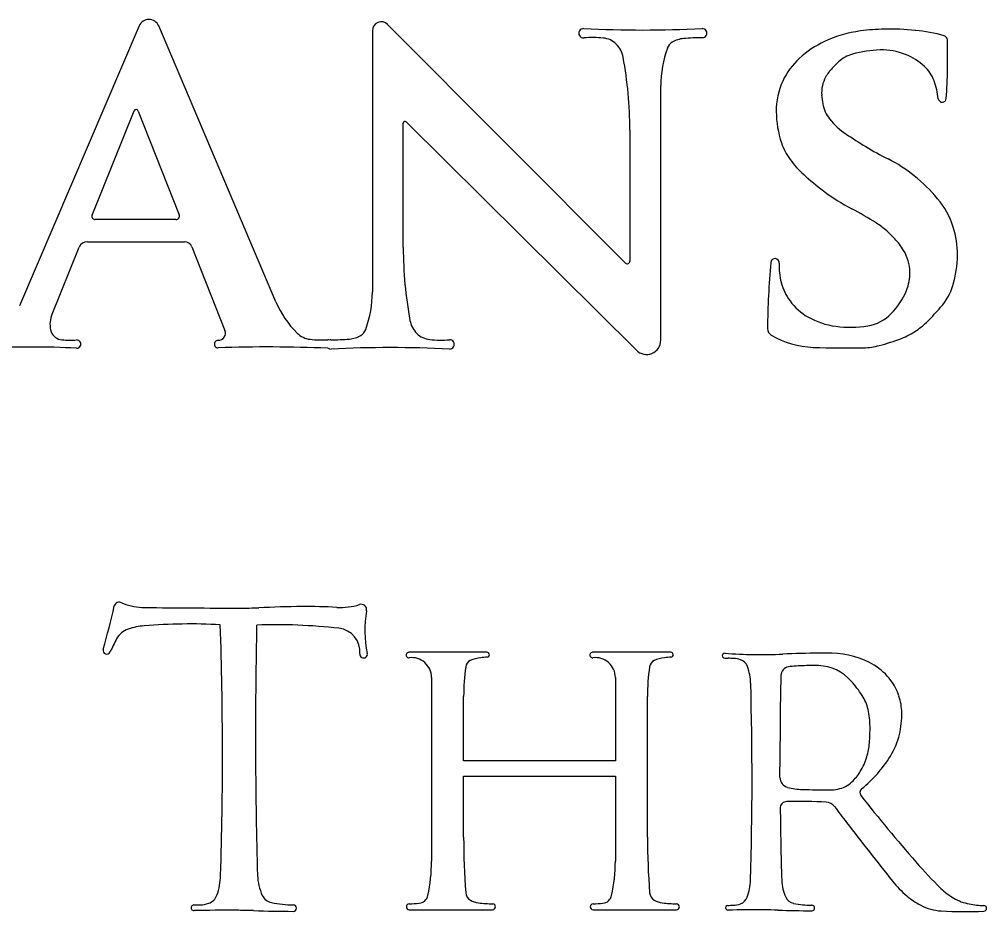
# Model space of a CAD drawing. Extents: x -21.1 to 50.3, y -4.9 to 22.1.
# Drawn here: x 26.688 to 27.561, y 5.896 to 6.701 of the extents above; entities that cross this region are included whole.
import ezdxf

# ---------------------------------------------------------------- set-up
doc = ezdxf.new("R2010")
doc.units = 0
doc.layers.add('SH_Text', color=7, linetype='Continuous')

msp = doc.modelspace()

# ---------------------------------------------------------------- linework, layer by layer
at = {"layer": 'SH_Text'}
for p, q in [((27.23566, 6.48107), (27.02089, 6.69642)), ((26.79656, 6.69516), (26.68848, 6.44257)), ((26.92002, 6.44605), (26.81423, 6.69514)), ((27.00709, 6.69072), (27.00709, 6.45492)), ((27.26735, 6.4114), (27.26735, 6.64116)), ((26.75421, 6.52428), (26.79204, 6.61828)), ((26.79581, 6.61826), (26.83279, 6.52466)), ((27.03501, 6.495), (27.03501, 6.60742)), ((27.03745, 6.60844), (27.24544, 6.40227)), ((27.23943, 6.60108), (27.23943, 6.48263)), ((26.82976, 6.5202), (26.75697, 6.5202)), ((26.71757, 6.43325), (26.7426, 6.49543)), ((26.74985, 6.50033), (26.83746, 6.50033)), ((26.84421, 6.49574), (26.87407, 6.42017)), ((27.1105, 6.12974), (27.03995, 6.12974)), ((27.2764, 6.12974), (27.20585, 6.12974)), ((27.06048, 6.10699), (27.06048, 5.94111)), ((27.22638, 6.10699), (27.22638, 6.03166)), ((27.08947, 6.03166), (27.08947, 6.08974)), ((27.25537, 5.96279), (27.25537, 6.08974)), ((26.90162, 6.04957), (26.90167, 6.03485)), ((27.22638, 6.03166), (27.08947, 6.03166)), ((27.37498, 6.01675), (27.37495, 6.02634)), ((27.08947, 5.96279), (27.08947, 6.01805)), ((27.08947, 6.01805), (27.22638, 6.01805)), ((27.22638, 6.01805), (27.22638, 5.94111)), ((27.37518, 5.98961), (27.37518, 5.98961)), ((27.04041, 5.89742), (27.11562, 5.89742)), ((27.20631, 5.89742), (27.28152, 5.89742)), ((27.32804, 5.897), (27.32804, 5.897))]:
    msp.add_line(p, q, dxfattribs=at)
for centre, radius, start, end in [((26.80539, 6.69139), 0.0096, 23.01234, 156.83571), ((27.01517, 6.69072), 0.00808, 44.92262, 180), ((27.19758, 6.68847), 0.00418, 87.25779, 273.9158), ((27.25123, 7.80859), 1.11722, 267.25779, 272.74221), ((27.30488, 6.68851), 0.00413, 270.28071, 92.74221), ((27.46304, 6.57802), 0.11353, 97.75792, 114.94296), ((27.47219, 6.51083), 0.18134, 90.96071, 97.75792), ((27.47327, 6.44611), 0.24607, 84.43889, 90.96071), ((27.48253, 6.54111), 0.15062, 74.31061, 84.43889), ((27.20541, 6.57419), 0.11037, 84.71118, 93.9158), ((27.21384, 6.66532), 0.01884, 44.66221, 84.71118), ((27.21116, 6.66268), 0.02261, 10.48862, 44.66221), ((27.28318, 6.67134), 0.01052, 121.07815, 160.00723), ((27.28987, 6.66024), 0.02347, 94.73217, 121.07815), ((27.30597, 6.46571), 0.21867, 90.28071, 94.73217), ((27.453, 6.5996), 0.08973, 114.94296, 132.46567), ((27.5222, 6.68234), 0.00392, 1.40944, 74.31061), ((26.92326, 6.66761), 0.60304, 356.37983, 1.40944), ((27.36612, 6.64116), 0.09877, 160.00723, 180), ((27.46963, 6.56128), 0.11215, 92.17792, 105.07645), ((27.46746, 6.61847), 0.05492, 67.65025, 92.17792), ((26.87846, 6.60108), 0.36097, 0, 10.48862), ((27.43565, 6.61856), 0.06403, 132.46567, 155.30111), ((27.54182, 6.54084), 0.16675, 133.13743, 135.84216), ((27.44823, 6.64072), 0.02988, 105.07645, 133.13743), ((27.46634, 6.61574), 0.05787, 47.69269, 67.65025), ((27.44914, 6.63083), 0.03757, 135.84216, 151.36978), ((27.48329, 6.63437), 0.03269, 19.65896, 47.69269), ((27.43605, 6.61837), 0.06448, 155.30111, 180.56548), ((27.44225, 6.6346), 0.02972, 151.36978, 183.66244), ((27.44453, 6.62052), 0.07384, 6.84898, 19.65896), ((27.47817, 6.63689), 0.06572, 183.66244, 190.75839), ((27.52146, 6.62976), 0.00364, 186.84898, 356.37983), ((26.79392, 6.61752), 0.00203, 21.55804, 158.07681), ((27.46302, 6.61864), 0.09145, 180.56548, 198.55098), ((27.44439, 6.63047), 0.03132, 190.75839, 218.10627), ((27.03644, 6.60742), 0.00143, 45.25168, 180), ((27.46928, 6.65), 0.06296, 218.10627, 236.73627), ((27.80329, 7.15919), 0.67193, 236.73627, 238.50923), ((27.42801, 6.60689), 0.05452, 198.55098, 216.40942), ((27.59517, 6.81944), 0.2735, 238.50923, 243.35535), ((27.46072, 6.63101), 0.09516, 216.40942, 227.46314), ((27.41446, 6.45927), 0.12947, 50.84698, 63.35535), ((27.54989, 6.7282), 0.22706, 227.46314, 233.28516), ((27.39301, 6.43293), 0.16344, 40.52985, 50.84698), ((27.53133, 6.70331), 0.19601, 233.28516, 242.18703), ((27.4625, 6.49234), 0.07201, 17.07991, 40.52985), ((26.75697, 6.52317), 0.00297, 158.07681, 270), ((26.82976, 6.52346), 0.00326, 270, 21.55804), ((27.30093, 6.26655), 0.2978, 57.27322, 62.18703), ((27.41933, 6.45079), 0.07879, 48.71627, 57.27322), ((27.44919, 6.48825), 0.08593, 0.04928, 17.07991), ((27.40417, 6.43352), 0.10177, 43.04417, 48.71627), ((26.74985, 6.49251), 0.00781, 90, 158.07681), ((26.83746, 6.49307), 0.00726, 21.55804, 90), ((27.43073, 6.45832), 0.06543, 31.47423, 43.04417), ((27.39598, 6.495), 0.36097, 180, 190.48862), ((27.45334, 6.47217), 0.03891, 1.19072, 31.47423), ((27.44161, 6.48824), 0.09351, 342.89824, 0.04928), ((27.23722, 6.48263), 0.0022, 224.92262, 0), ((28.06521, 6.41699), 0.70151, 174.71894, 179.59846), ((27.3705, 6.4812), 0.00384, 356.12831, 174.71894), ((27.42713, 6.47737), 0.05292, 176.12831, 195.22045), ((27.45042, 6.47211), 0.04184, 337.53924, 1.19072), ((27.42568, 6.47698), 0.05141, 195.22045, 215.90032), ((27.48002, 6.47643), 0.05333, 318.5081, 342.89824), ((26.90832, 6.45492), 0.09877, 340.00723, 0), ((27.42868, 6.4811), 0.06537, 315.63165, 337.53924), ((27.00168, 6.48073), 0.08872, 203.01234, 225.14141), ((27.42502, 6.4765), 0.0506, 215.90032, 240.57724), ((27.44793, 6.46227), 0.03843, 279.49929, 315.63165), ((27.28856, 6.64577), 0.30893, 315.34707, 318.5081), ((26.73617, 6.42577), 0.02004, 158.07681, 199.48636), ((27.06328, 6.43341), 0.02261, 190.48862, 224.66221), ((27.43501, 6.49421), 0.07093, 240.57724, 262.11543), ((27.45972, 6.47666), 0.06832, 304.29443, 315.34707), ((26.72772, 6.42278), 0.01108, 199.48636, 265.94339), ((26.86805, 6.41779), 0.00647, 269.20627, 21.55804), ((26.95301, 6.43182), 0.01971, 225.14141, 263.78773), ((26.99126, 6.42474), 0.01052, 301.07815, 340.00723), ((27.0606, 6.43076), 0.01884, 224.66221, 264.71118), ((27.37053, 6.42186), 0.00681, 179.59846, 239.65178), ((27.43844, 6.51898), 0.09594, 262.11543, 279.49929), ((27.45952, 6.47696), 0.06868, 291.40723, 304.29443), ((26.73425, 6.51487), 0.10341, 265.94339, 273.23474), ((26.7403, 6.40793), 0.0037, 267.31325, 93.23474), ((26.86791, 6.40792), 0.0034, 89.20627, 271.9867), ((26.9624, 6.51808), 0.10648, 263.78773, 272.41719), ((26.96705, 6.40792), 0.00377, 71.28531, 92.41719), ((26.96956, 6.40757), 0.00413, 90.28071, 108.31348), ((26.96847, 6.63037), 0.21867, 270.28071, 274.73217), ((26.98457, 6.43584), 0.02347, 274.73217, 301.07815), ((27.06903, 6.52189), 0.11037, 264.71118, 273.9158), ((27.07686, 6.40761), 0.00418, 267.25779, 93.9158), ((27.25449, 6.4114), 0.01286, 225.25168, 0), ((27.40795, 6.48578), 0.08088, 239.65178, 267.95328), ((27.42373, 6.56826), 0.16675, 284.16354, 291.40723), ((26.69725, 5.49062), 0.91463, 87.31325, 92.3652), ((26.91263, 5.11879), 1.28651, 87.58281, 91.9867), ((26.96705, 6.40792), 0.00377, 267.58281, 272.69199), ((26.96956, 6.40757), 0.00413, 235.66382, 272.74221), ((27.02321, 5.28749), 1.11722, 87.25779, 92.74221), ((27.43528, 7.25057), 0.84615, 267.95328, 271.00917), ((27.44922, 6.45953), 0.055, 271.00917, 278.96885), ((27.44596, 6.48016), 0.07588, 278.96885, 284.16354), ((26.77852, 6.1706), 0.00446, 57.05653, 167.29774), ((26.78477, 6.18024), 0.00703, 237.05653, 249.78867), ((26.80208, 6.22725), 0.05713, 249.78867, 269.45892), ((26.97831, 6.22761), 0.05743, 266.75961, 287.41903), ((26.99699, 6.16809), 0.00495, 350.19324, 107.41903), ((26.09811, 6.32396), 0.69302, 343.95432, 347.29774), ((26.93179, 19.9618), 13.79229, 269.458915, 269.816146), ((26.8887, 6.53561), 0.36603, 269.81615, 272.48181), ((26.95718, 4.95564), 1.21542, 90.64149, 92.48181), ((26.94878, 5.706), 0.46502, 86.75961, 90.64149), ((27.1037, 6.14965), 0.10334, 170.19324, 191.68988), ((26.8422, 5.65337), 0.50193, 86.84191, 94.677), ((26.79233, 6.13347), 0.01807, 108.51951, 152.483), ((26.80634, 6.09165), 0.06218, 94.677, 108.51951), ((23.37282, 6.03692), 3.49901, 358.22236, 1.92631), ((31.40724, 6.05681), 4.50563, 178.75948, 180.092), ((26.91929, 5.64097), 0.51365, 83.57061, 91.85413), ((26.9744, 6.13006), 0.02147, 355.29709, 83.57061), ((27.12391, 5.96074), 0.39195, 152.483, 154.41159), ((26.76737, 6.13148), 0.00337, 163.95432, 334.41159), ((26.99918, 6.12802), 0.00339, 175.29709, 11.68988), ((27.03995, 6.12725), 0.00249, 90, 277.32001), ((27.1105, 6.12754), 0.0022, 274.3316, 90), ((27.20585, 6.12725), 0.00249, 90, 277.32001), ((27.2764, 6.12754), 0.0022, 274.3316, 90), ((27.32521, 6.12664), 0.00228, 85.64294, 267.98595), ((27.35853, 6.56399), 0.43634, 265.64294, 272.48181), ((27.42191, 5.10172), 1.0273, 90.64149, 92.48181), ((27.41481, 5.73594), 0.39304, 88.95961, 90.64149), ((27.42055, 6.05215), 0.07679, 59.01244, 88.95961), ((27.04255, 6.10699), 0.01793, 0, 97.32001), ((27.09846, 6.11573), 0.00718, 114.87357, 172.04557), ((27.10791, 6.09534), 0.02965, 95.89472, 114.87357), ((27.12678, 5.9126), 0.21336, 94.3316, 95.89472), ((27.20845, 6.10699), 0.01793, 0, 97.32001), ((27.26436, 6.11573), 0.00718, 114.87357, 172.04557), ((27.27381, 6.09534), 0.02965, 95.89472, 114.87357), ((27.29268, 5.9126), 0.21336, 94.3316, 95.89472), ((27.32888, 6.23103), 0.10674, 267.98595, 269.60558), ((27.32703, 5.96306), 0.16124, 87.85849, 89.60558), ((27.33225, 6.10246), 0.02174, 70.76044, 87.85849), ((27.33605, 6.11337), 0.01019, 19.76227, 70.76044), ((27.28443, 6.08974), 0.19496, 172.04557, 180), ((27.45033, 6.08974), 0.19496, 172.04557, 180), ((27.29939, 6.10019), 0.04914, 1.77764, 19.76227), ((27.3847, 6.10791), 0.00901, 94.32899, 166.79916), ((27.41066, 5.76485), 0.35304, 91.91863, 94.32899), ((27.40415, 5.95921), 0.15857, 87.94582, 91.91863), ((27.40836, 6.07643), 0.04128, 41.44979, 87.94582), ((27.43346, 6.07363), 0.05172, 36.49041, 59.01244), ((31.1832, 6.03245), 3.80826, 178.86203, 180.092), ((27.3847, 6.10791), 0.00901, 166.79916, 178.86203), ((27.35495, 6.02926), 0.11254, 33.15663, 41.44979), ((27.43456, 6.07445), 0.05035, 18.32466, 36.49041), ((24.39233, 6.01564), 2.95744, 358.22236, 1.66784), ((27.41734, 6.07002), 0.03802, 12.4025, 33.15663), ((27.4346, 6.07446), 0.0503, 0.85147, 18.32466), ((27.38023, 6.06186), 0.076, 0.67152, 12.4025), ((27.40411, 6.07401), 0.0808, 346.81478, 0.85147), ((27.30231, 6.06095), 0.15393, 355.19562, 0.67152), ((27.41942, 6.07043), 0.06508, 328.01138, 346.81478), ((27.38936, 6.05363), 0.06658, 344.03761, 355.19562), ((31.40724, 6.05681), 4.50563, 180.27922, 181.63341), ((27.40414, 6.0494), 0.0512, 327.72066, 344.03761), ((27.37321, 6.09929), 0.11956, 309.11126, 328.01138), ((27.38421, 6.01678), 0.00923, 180.18561, 255.45087), ((27.40556, 6.04851), 0.04952, 313.73078, 327.72066), ((27.3971, 6.06644), 0.06054, 255.45087, 268.15189), ((27.42253, 6.03077), 0.02498, 280.96774, 313.73078), ((27.45138, 6.00314), 0.00435, 129.11126, 218.1225), ((27.42165, 6.82721), 0.82171, 268.15189, 269.84563), ((27.41954, 6.04618), 0.04067, 269.84563, 280.96774), ((28.56794, 6.87935), 1.42367, 218.1225, 221.25781), ((27.38036, 5.98966), 0.00518, 96.18129, 180.64402), ((31.1832, 6.03245), 3.80826, 180.64465, 181.63341), ((27.38297, 5.96559), 0.02939, 91.47579, 96.18129), ((27.39313, 5.5711), 0.42402, 86.80978, 91.47579), ((27.41617, 5.98449), 0.00998, 36.36609, 86.80978), ((28.12733, 6.50816), 0.87319, 216.36609, 217.54674), ((29.93442, 7.89713), 3.1524, 217.54674, 218.7682), ((27.73329, 5.96279), 0.64381, 180, 184.46157), ((27.89919, 5.96279), 0.64381, 180, 184.46157), ((26.91635, 5.94111), 0.14413, 347.64278, 360), ((27.08225, 5.94111), 0.14413, 347.64278, 360), ((27.84692, 6.24686), 0.46455, 221.25781, 225.30347), ((26.81203, 5.93018), 0.05814, 340.23773, 358.22236), ((26.94884, 5.92967), 0.04541, 181.63341, 205.25246), ((27.29922, 5.92542), 0.04914, 340.23773, 358.22236), ((27.41485, 5.92499), 0.03838, 181.63341, 205.25246), ((27.55439, 5.98571), 0.09985, 218.7682, 229.33023), ((26.8554, 5.9146), 0.01205, 289.23956, 340.23773), ((26.91834, 5.91529), 0.01169, 205.25246, 258.54002), ((27.04838, 5.91218), 0.00897, 275.84691, 347.64278), ((27.10003, 5.91338), 0.00863, 184.46157, 238.94415), ((27.21428, 5.91218), 0.00897, 275.84691, 347.64278), ((27.26593, 5.91338), 0.00863, 184.46157, 238.94415), ((27.55976, 5.95663), 0.05627, 225.30347, 240.26318), ((26.84606, 5.89911), 0.00256, 90.39442, 271.29427), ((26.84473, 6.09243), 0.19077, 270.39442, 272.14151), ((26.8509, 5.9275), 0.02572, 272.14151, 289.23956), ((26.93663, 6.00549), 0.10374, 258.54002, 269.51984), ((26.93573, 5.89884), 0.00292, 269.94764, 89.51984), ((27.04041, 5.90006), 0.00264, 91.3892, 270), ((27.03755, 6.01797), 0.11531, 271.3892, 275.84691), ((27.10456, 5.9209), 0.01741, 238.94415, 264.16743), ((27.12416, 6.11282), 0.21033, 264.16743, 267.70148), ((27.11562, 5.90004), 0.00262, 270, 87.70148), ((27.20631, 5.90006), 0.00264, 91.3892, 270), ((27.20345, 6.01797), 0.11531, 271.3892, 275.84691), ((27.27046, 5.9209), 0.01741, 238.94415, 264.16743), ((27.29006, 6.11282), 0.21033, 264.16743, 267.70148), ((27.28152, 5.90004), 0.00262, 270, 87.70148), ((27.33208, 5.92316), 0.02174, 272.14151, 289.23956), ((27.33588, 5.91225), 0.01019, 289.23956, 340.23773), ((27.38908, 5.91284), 0.00988, 205.25246, 258.54002), ((27.40454, 5.98908), 0.08768, 258.54002, 269.51984), ((27.53262, 5.96037), 0.06644, 229.33023, 242.60243), ((27.55481, 5.94798), 0.0463, 240.26318, 258.70035), ((27.56039, 5.97588), 0.07475, 258.70035, 268.92575), ((26.87635, 4.55791), 1.33897, 89.66098, 91.29379), ((26.88105, 5.35119), 0.54568, 88.03365, 89.66098), ((26.93672, 6.97262), 1.0767, 268.03365, 269.94764), ((27.32799, 5.89916), 0.00217, 90.39442, 271.29379), ((27.32686, 6.06256), 0.16124, 270.39442, 272.14151), ((27.35359, 4.76556), 1.13173, 89.66098, 91.29379), ((27.35756, 5.43605), 0.46122, 88.03365, 89.66098), ((27.40461, 6.80652), 0.91005, 268.03365, 269.94764), ((27.40378, 5.89894), 0.00247, 269.94764, 89.51984), ((27.52329, 5.94237), 0.04616, 242.60243, 266.53741), ((27.54204, 6.25233), 0.35669, 266.53741, 272.73449), ((27.55894, 5.89859), 0.00255, 272.73449, 88.92575)]:
    msp.add_arc(centre, radius, start, end, dxfattribs=at)

doc.saveas('drawing.dxf')
